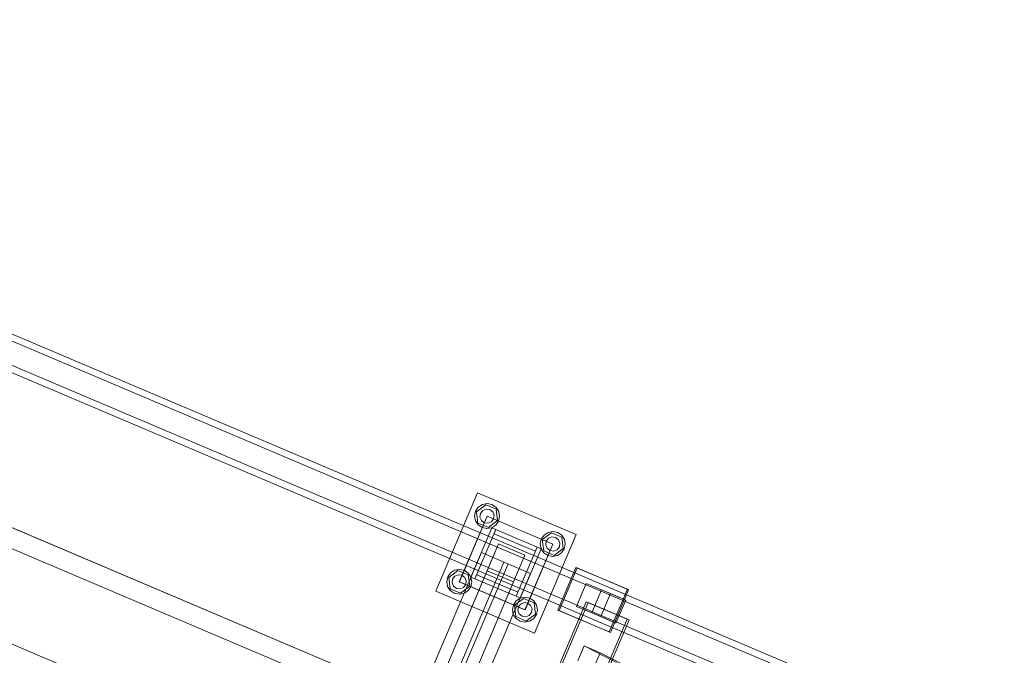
# Model space of a CAD drawing. Header units: millimetres. Extents: x -4738 to 65662, y -68080 to 6847.
# Tile 558 of 656: x 21175 to 22278, y -19282 to -18569. Entities that reach past the tile are written whole.
import ezdxf

# ---------------------------------------------------------------- set-up
doc = ezdxf.new("R2010")
doc.units = ezdxf.units.MM
doc.layers.add('superior_C10', color=7, linetype='Continuous', lineweight=0)

msp = doc.modelspace()

# ---------------------------------------------------------------- linework, layer by layer
at = {"layer": 'superior_C10'}
for p, q in [((27880.277, -21988.995), (18436.834, -17980.274)), ((18437.764, -17980.669), (27881.207, -21989.39)), ((22178.121, -19351.168), (21095.949, -18891.789)), ((22187.348, -19355.085), (21105.176, -18895.706)), ((22214.248, -19374.652), (21097.014, -18900.388)), ((22215.485, -19375.177), (21098.251, -18900.914)), ((22214.106, -19366.444), (21131.934, -18907.064)), ((22221.487, -19369.577), (21139.316, -18910.198)), ((22162.491, -19387.988), (21080.319, -18928.609)), ((22204.479, -19397.664), (21087.245, -18923.401)), ((21088.482, -18923.926), (22205.716, -19398.189)), ((21089.546, -18932.526), (22171.718, -19391.905)), ((22198.476, -19403.264), (21116.304, -18943.884)), ((21123.686, -18947.018), (22205.858, -19406.397)), ((21787.69, -19426.281), (20903.637, -19051.002)), ((20904.735, -19051.469), (21788.789, -19426.748)), ((21640.726, -19209.955), (21687.616, -19099.495)), ((21687.616, -19099.495), (21798.076, -19146.385)), ((21685.324, -19120.25), (21688.399, -19115.735)), ((21686.429, -19120.719), (21696.651, -19113.016)), ((21688.399, -19115.735), (21692.967, -19112.74)), ((21692.967, -19112.74), (21698.334, -19111.721)), ((21696.651, -19113.016), (21708.434, -19118.017)), ((21698.334, -19111.721), (21703.682, -19112.833)), ((21703.682, -19112.833), (21708.197, -19115.908)), ((21708.197, -19115.908), (21711.192, -19120.476)), ((21666.951, -19199.36), (21698.211, -19125.72)), ((21667.136, -19199.438), (21698.396, -19125.799)), ((21684.212, -19125.598), (21685.324, -19120.25)), ((21685.23, -19130.965), (21684.212, -19125.598)), ((21687.988, -19133.423), (21686.429, -19120.719)), ((21690.271, -19126.695), (21690.847, -19122.594)), ((21691.822, -19130.535), (21690.271, -19126.695)), ((21690.847, -19122.594), (21693.397, -19119.331)), ((21693.397, -19119.331), (21697.236, -19117.78)), ((21697.236, -19117.78), (21701.337, -19118.356)), ((21698.211, -19125.72), (21771.851, -19156.98)), ((21698.396, -19125.799), (21772.035, -19157.059)), ((21701.337, -19118.356), (21704.6, -19120.906)), ((21704.6, -19120.906), (21706.152, -19124.745)), ((21706.152, -19124.745), (21705.575, -19128.846)), ((21708.434, -19118.017), (21709.994, -19130.722)), ((21712.211, -19125.843), (21711.098, -19131.191)), ((21711.192, -19120.476), (21712.211, -19125.843)), ((20852.621, -19136.135), (21736.674, -19511.413)), ((21737.773, -19511.88), (20853.72, -19136.601)), ((21680.064, -19194.063), (21703.509, -19138.833)), ((21688.225, -19135.533), (21685.23, -19130.965)), ((21699.771, -19138.425), (21687.988, -19133.423)), ((21692.741, -19138.607), (21688.225, -19135.533)), ((21695.085, -19133.084), (21691.822, -19130.535)), ((21698.089, -19139.72), (21692.741, -19138.607)), ((21699.186, -19133.661), (21695.085, -19133.084)), ((21703.455, -19138.701), (21698.089, -19139.72)), ((21703.026, -19132.109), (21699.186, -19133.661)), ((21709.994, -19130.722), (21699.771, -19138.425)), ((21705.575, -19128.846), (21703.026, -19132.109)), ((21708.024, -19135.706), (21703.455, -19138.701)), ((21703.509, -19138.833), (21708.111, -19140.786)), ((21711.098, -19131.191), (21708.024, -19135.706)), ((21708.111, -19140.786), (21684.666, -19196.016)), ((21706.157, -19145.389), (21708.111, -19140.786)), ((21752.182, -19164.926), (21706.157, -19145.389)), ((21708.111, -19140.786), (21754.136, -19160.324)), ((21798.076, -19146.385), (21751.186, -19256.845)), ((21758.964, -19151.51), (21762.038, -19146.995)), ((21760.069, -19151.979), (21770.291, -19144.276)), ((21762.038, -19146.995), (21766.607, -19144)), ((21766.607, -19144), (21771.973, -19142.981)), ((21767.037, -19150.591), (21770.876, -19149.04)), ((21770.291, -19144.276), (21782.074, -19149.277)), ((21770.876, -19149.04), (21774.977, -19149.616)), ((21771.973, -19142.981), (21777.321, -19144.093)), ((21774.977, -19149.616), (21778.24, -19152.166)), ((21777.321, -19144.093), (21781.837, -19147.168)), ((21781.837, -19147.168), (21784.832, -19151.736)), ((21782.074, -19149.277), (21783.633, -19161.982)), ((21711.065, -19156.861), (21609.47, -19396.19)), ((21698.281, -19186.975), (21711.065, -19156.861)), ((21711.065, -19156.861), (21740.521, -19169.365)), ((21730.691, -19215.554), (21754.136, -19160.324)), ((21771.851, -19156.98), (21740.591, -19230.62)), ((21772.035, -19157.059), (21740.776, -19230.698)), ((21754.136, -19160.324), (21752.182, -19164.926)), ((21754.136, -19160.324), (21758.738, -19162.278)), ((21757.851, -19156.858), (21758.964, -19151.51)), ((21758.87, -19162.224), (21757.851, -19156.858)), ((21761.628, -19164.683), (21760.069, -19151.979)), ((21763.911, -19157.955), (21764.487, -19153.854)), ((21765.462, -19161.795), (21763.911, -19157.955)), ((21764.487, -19153.854), (21767.037, -19150.591)), ((21779.215, -19160.106), (21776.665, -19163.369)), ((21778.24, -19152.166), (21779.791, -19156.005)), ((21779.791, -19156.005), (21779.215, -19160.106)), ((21785.85, -19157.103), (21784.738, -19162.451)), ((21784.832, -19151.736), (21785.85, -19157.103)), ((21691.786, -19166.448), (21355.742, -19958.075)), ((21638.926, -19408.694), (21740.521, -19169.365)), ((21691.786, -19166.448), (21747.016, -19189.893)), ((21740.521, -19169.365), (21727.737, -19199.479)), ((21758.738, -19162.278), (21735.294, -19217.508)), ((21761.865, -19166.793), (21758.87, -19162.224)), ((21773.411, -19169.685), (21761.628, -19164.683)), ((21766.38, -19169.867), (21761.865, -19166.793)), ((21768.725, -19164.344), (21765.462, -19161.795)), ((21771.728, -19170.98), (21766.38, -19169.867)), ((21772.826, -19164.921), (21768.725, -19164.344)), ((21777.095, -19169.961), (21771.728, -19170.98)), ((21776.665, -19163.369), (21772.826, -19164.921)), ((21783.633, -19161.982), (21773.411, -19169.685)), ((21781.663, -19166.966), (21777.095, -19169.961)), ((21784.738, -19162.451), (21781.663, -19166.966)), ((21717.1, -19177.193), (21381.056, -19968.821)), ((21385.658, -19970.775), (21721.702, -19179.147)), ((21717.1, -19177.193), (21721.702, -19179.147)), ((21777.305, -19230.996), (21797.624, -19183.13)), ((21797.624, -19183.13), (21855.34, -19207.63)), ((21797.624, -19183.13), (21799.101, -19183.757)), ((21410.972, -19981.52), (21747.016, -19189.893)), ((21698.281, -19186.975), (21596.687, -19426.305)), ((21652.952, -19199.238), (21654.064, -19193.89)), ((21654.064, -19193.89), (21657.139, -19189.374)), ((21655.169, -19194.358), (21665.392, -19186.655)), ((21656.729, -19207.063), (21655.169, -19194.358)), ((21657.139, -19189.374), (21661.707, -19186.379)), ((21659.587, -19196.234), (21662.137, -19192.971)), ((21661.707, -19186.379), (21667.074, -19185.361)), ((21662.137, -19192.971), (21665.976, -19191.42)), ((21665.392, -19186.655), (21677.174, -19191.657)), ((21665.976, -19191.42), (21670.077, -19191.996)), ((21667.074, -19185.361), (21672.422, -19186.473)), ((21670.077, -19191.996), (21673.34, -19194.546)), ((21672.422, -19186.473), (21676.937, -19189.548)), ((21673.34, -19194.546), (21674.892, -19198.385)), ((21676.937, -19189.548), (21679.932, -19194.116)), ((21677.174, -19191.657), (21678.734, -19204.362)), ((21679.932, -19194.116), (21680.951, -19199.482)), ((21684.666, -19196.016), (21680.064, -19194.063)), ((21684.666, -19196.016), (21686.62, -19191.414)), ((21686.62, -19191.414), (21732.645, -19210.951)), ((21727.737, -19199.479), (21698.281, -19186.975)), ((21799.101, -19183.757), (21778.782, -19231.623)), ((21856.816, -19208.257), (21799.101, -19183.757)), ((21727.737, -19199.479), (21626.143, -19438.809)), ((21653.971, -19204.604), (21652.952, -19199.238)), ((21656.966, -19209.173), (21653.971, -19204.604)), ((21659.011, -19200.335), (21659.587, -19196.234)), ((21660.562, -19204.174), (21659.011, -19200.335)), ((21663.825, -19206.724), (21660.562, -19204.174)), ((21740.591, -19230.62), (21666.951, -19199.36)), ((21740.776, -19230.698), (21667.136, -19199.438)), ((21678.734, -19204.362), (21668.511, -19212.065)), ((21674.315, -19202.486), (21671.766, -19205.749)), ((21674.892, -19198.385), (21674.315, -19202.486)), ((21679.838, -19204.831), (21676.764, -19209.346)), ((21680.951, -19199.482), (21679.838, -19204.831)), ((21730.691, -19215.554), (21684.666, -19196.016)), ((21798.432, -19226.928), (21809.373, -19201.154)), ((21809.373, -19201.154), (21836.428, -19212.638)), ((21809.373, -19201.154), (21826.466, -19208.41)), ((21751.186, -19256.845), (21640.726, -19209.955)), ((21668.511, -19212.065), (21656.729, -19207.063)), ((21661.481, -19212.247), (21656.966, -19209.173)), ((21666.829, -19213.36), (21661.481, -19212.247)), ((21667.926, -19207.3), (21663.825, -19206.724)), ((21672.195, -19212.341), (21666.829, -19213.36)), ((21671.766, -19205.749), (21667.926, -19207.3)), ((21676.764, -19209.346), (21672.195, -19212.341)), ((21732.645, -19210.951), (21730.691, -19215.554)), ((21735.294, -19217.508), (21730.691, -19215.554)), ((21735.347, -19217.639), (21740.713, -19216.621)), ((21740.713, -19216.621), (21746.061, -19217.733)), ((21826.466, -19208.41), (21815.525, -19234.184)), ((21836.428, -19212.638), (21825.487, -19238.412)), ((21853.52, -19219.894), (21826.466, -19208.41)), ((21855.34, -19207.63), (21835.021, -19255.496)), ((21853.52, -19219.894), (21836.428, -19212.638)), ((21836.497, -19256.123), (21856.816, -19208.257)), ((21856.816, -19208.257), (21855.34, -19207.63)), ((21477.157, -20004.184), (21809.293, -19221.761)), ((21811.508, -19222.701), (21479.371, -20005.124)), ((21726.592, -19230.498), (21727.704, -19225.149)), ((21727.704, -19225.149), (21730.778, -19220.634)), ((21728.809, -19225.618), (21739.031, -19217.915)), ((21730.368, -19238.323), (21728.809, -19225.618)), ((21730.778, -19220.634), (21735.347, -19217.639)), ((21732.651, -19231.595), (21733.227, -19227.494)), ((21733.227, -19227.494), (21735.777, -19224.231)), ((21735.777, -19224.231), (21739.616, -19222.68)), ((21739.031, -19217.915), (21750.814, -19222.917)), ((21739.616, -19222.68), (21743.717, -19223.256)), ((21743.717, -19223.256), (21746.98, -19225.806)), ((21746.061, -19217.733), (21750.577, -19220.807)), ((21746.98, -19225.806), (21748.531, -19229.645)), ((21750.577, -19220.807), (21753.572, -19225.376)), ((21750.814, -19222.917), (21752.373, -19235.622)), ((21753.572, -19225.376), (21754.59, -19230.742)), ((21825.487, -19238.412), (21798.432, -19226.928)), ((21815.525, -19234.184), (21798.432, -19226.928)), ((21809.293, -19221.761), (21855.105, -19241.208)), ((21809.293, -19221.761), (21811.508, -19222.701)), ((21857.32, -19242.148), (21811.508, -19222.701)), ((21842.579, -19245.668), (21853.52, -19219.894)), ((21727.61, -19235.864), (21726.592, -19230.498)), ((21730.605, -19240.433), (21727.61, -19235.864)), ((21742.151, -19243.325), (21730.368, -19238.323)), ((21734.202, -19235.434), (21732.651, -19231.595)), ((21737.465, -19237.984), (21734.202, -19235.434)), ((21741.566, -19238.56), (21737.465, -19237.984)), ((21745.405, -19237.009), (21741.566, -19238.56)), ((21752.373, -19235.622), (21742.151, -19243.325)), ((21747.955, -19233.746), (21745.405, -19237.009)), ((21748.531, -19229.645), (21747.955, -19233.746)), ((21753.478, -19236.09), (21750.404, -19240.606)), ((21754.59, -19230.742), (21753.478, -19236.09)), ((21835.021, -19255.496), (21777.305, -19230.996)), ((21778.782, -19231.623), (21777.305, -19230.996)), ((21778.782, -19231.623), (21836.497, -19256.123)), ((21815.525, -19234.184), (21842.579, -19245.668)), ((21825.487, -19238.412), (21842.579, -19245.668)), ((21855.105, -19241.208), (21522.969, -20023.631)), ((21525.183, -20024.571), (21857.32, -19242.148)), ((21735.121, -19243.507), (21730.605, -19240.433)), ((21740.469, -19244.619), (21735.121, -19243.507)), ((21745.835, -19243.601), (21740.469, -19244.619)), ((21750.404, -19240.606), (21745.835, -19243.601)), ((21857.32, -19242.148), (21855.105, -19241.208)), ((21835.021, -19255.496), (21836.497, -19256.123)), ((21799.799, -19287.787), (21806.879, -19271.239)), ((21806.879, -19271.239), (21824.915, -19278.896)), ((21806.879, -19271.239), (21843.151, -19289.753)), ((21824.915, -19278.896), (21817.835, -19295.443)), ((21824.915, -19278.896), (21861.188, -19297.409))]:
    msp.add_line(p, q, dxfattribs=at)

doc.saveas('drawing.dxf')
